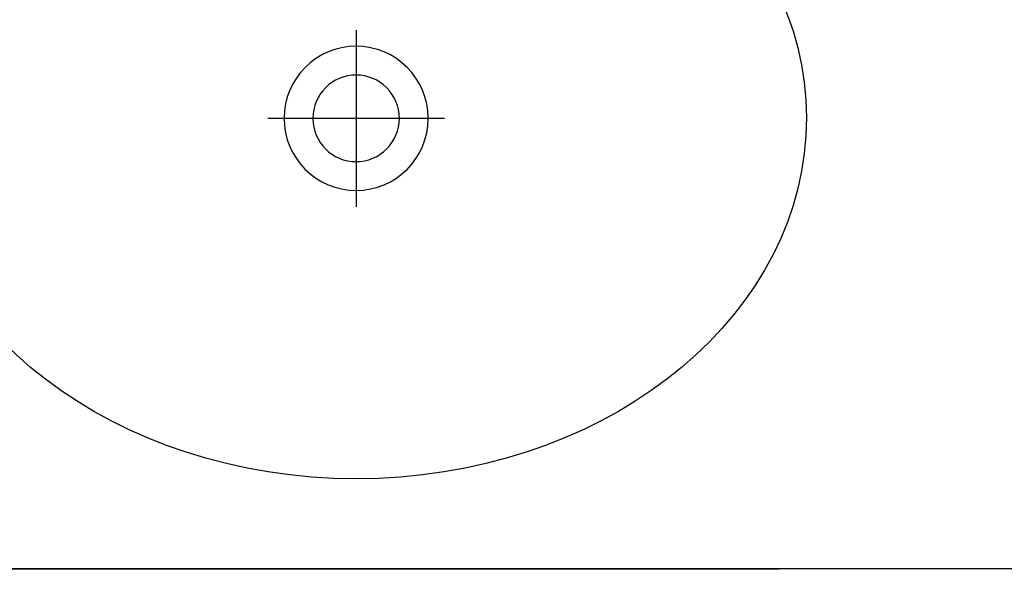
# Model space of a CAD drawing. Header units: millimetres. Extents: x 7483 to 13091, y 8111 to 13871.
# Tile 576 of 656: x 11424 to 11478, y 9638 to 9670. Entities that reach past the tile are written whole.
import ezdxf

# ---------------------------------------------------------------- set-up
doc = ezdxf.new("R2010")
doc.units = ezdxf.units.MM
doc.linetypes.add('DASHED', pattern=[19.05, 12.7, -6.35])
doc.layers.add('Wyposazenie Wew - Urzadzenia Sanitarne', color=6, linetype='Continuous')

# ---------------------------------------------------------------- blocks, each defined once
blk = doc.blocks.new('*U676')
at = {"color": 9, "true_color": 0xb8b8b8}
for points in [[(0, -25.1), (0, -34.9)], [(-4.9, -30), (4.9, -30)]]:
    blk.add_lwpolyline(points, dxfattribs=at)
at = {"color": 9, "linetype": 'DASHED', "ltscale": 5, "true_color": 0xb8b8b8}
blk.add_lwpolyline([(-40, -55), (-40, -105), (40, -105), (40, -55), (-40, -55), (40, -105), (-40, -105), (40, -55)], dxfattribs=at)
for radius in [4, 2.4]:
    blk.add_circle((0, -30), radius)
blk.add_ellipse((0, -30), major_axis=(-25, 0), ratio=0.8, start_param=4.807479, end_param=10.900484)
blk.add_point((0, -55))

msp = doc.modelspace()

# ---------------------------------------------------------------- linework, layer by layer
at = {"layer": 'Wyposazenie Wew - Urzadzenia Sanitarne'}
msp.add_lwpolyline([(11802.1975, 9639.4116), (11317.1975, 9639.4116), (11317.1975, 9694.4116), (11802.1975, 9694.4116)], close=True, dxfattribs=at)

# ---------------------------------------------------------------- block references
at = {"layer": 'Wyposazenie Wew - Urzadzenia Sanitarne', "xscale": -1}
msp.add_blockref('*U676', (11442.1975, 9694.4116), dxfattribs=at)

doc.saveas('drawing.dxf')
